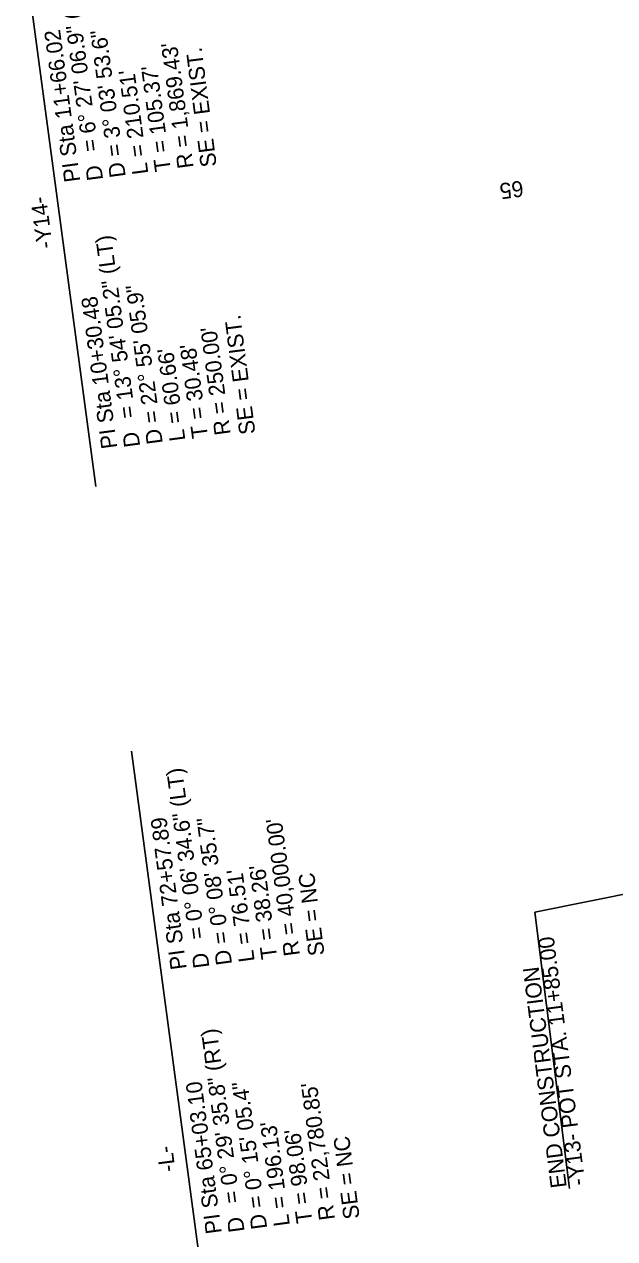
# Model space of a CAD drawing. Extents: x 2367848 to 2369479, y 800728 to 808616.
# Drawn here: x 2368020 to 2368279, y 806311 to 806844 of the extents above; entities that cross this region are included whole.
import ezdxf

# ---------------------------------------------------------------- set-up
doc = ezdxf.new("R2010")
doc.units = 0
for name, color, linetype in [('Prop Dimension', 7, 'Continuous'), ('Prop Horizontal Alignment Curve and Spiral Data', 7, 'Continuous'), ('Prop Horizontal Alignment Station Label', 7, 'Continuous'), ('Prop Horizontal Alignment Tick Label', 7, 'Continuous')]:
    doc.layers.add(name, color=color, linetype=linetype)

msp = doc.modelspace()

# ---------------------------------------------------------------- linework, layer by layer
at = {"layer": 'Prop Dimension'}
for p, q in [((2368243.84, 806454.37), (2368506.62, 806506.79)), ((2368258.94, 806333.08), (2368243.84, 806454.37))]:
    msp.add_line(p, q, dxfattribs=at)
at = {"layer": 'Prop Horizontal Alignment Station Label'}
for p, q in [((2368051.38, 806640.96), (2368020.01, 806874.54)), ((2368111.64, 806192.13), (2368066.96, 806524.93))]:
    msp.add_line(p, q, dxfattribs=at)

# ---------------------------------------------------------------- texts
at = {"layer": 'Prop Dimension'}
for s, p in [('-Y13- POT STA. 11+85.00', (2368265.96, 806334.81)), ('END CONSTRUCTION', (2368257.78, 806333.77))]:
    msp.add_text(s, height=7, rotation=97.2784, dxfattribs=at).set_placement(p)
at = {"layer": 'Prop Horizontal Alignment Curve and Spiral Data'}
for s, rotation, p in [('= 6%%d 27\' 06.9" (LT)', 97.6477, (2368052.58, 806788.27)), ('PI Sta 11+66.02', 97.6477, (2368044.58, 806774.91)), ('D = 3%%d 03\' 53.6"', 97.6477, (2368064.49, 806776.91)), ("R = 1,869.43'", 97.6477, (2368094.23, 806780.9)), ('SE = EXIST.', 97.2784, (2368104.37, 806781.53)), ("T = 105.37'", 97.6477, (2368084.31, 806779.57)), ("L = 210.51'", 97.6477, (2368074.4, 806778.24)), ('D', 97.6477, (2368054.58, 806775.58)), ('-Y14-', 97.4901, (2368032.53, 806745.76)), ('= 13%%d 54\' 05.2" (LT)', 97.6477, (2368068.81, 806671.34)), ('D = 22%%d 55\' 05.9"', 97.6477, (2368080.72, 806659.97)), ('PI Sta 10+30.48', 97.6477, (2368060.81, 806657.98)), ('SE = EXIST.', 97.2784, (2368121.33, 806664.23)), ("R = 250.00'", 97.6477, (2368110.46, 806663.96)), ("T = 30.48'", 97.6477, (2368100.55, 806662.63)), ("L = 60.66'", 97.6477, (2368090.63, 806661.3)), ('D', 97.6477, (2368070.81, 806658.64)), ('= 0%%d 06\' 34.6" (LT)', 97.6477, (2368099.18, 806442.89)), ('PI Sta 72+57.89', 97.6477, (2368091.18, 806429.54)), ('D = 0%%d 08\' 35.7"', 97.6477, (2368111.1, 806431.53)), ("R = 40,000.00'", 97.6477, (2368140.83, 806435.52)), ("L = 76.51'", 97.6477, (2368121.01, 806432.86)), ("T = 38.26'", 97.6477, (2368130.92, 806434.19)), ('SE = NC', 97.2784, (2368151.63, 806435.61)), ('D', 97.6477, (2368101.18, 806430.2)), ('= 0%%d 29\' 35.8" (RT)', 97.6477, (2368114.59, 806327.04)), ('PI Sta 65+03.10', 97.6477, (2368106.59, 806313.68)), ('D = 0%%d 15\' 05.4"', 97.6477, (2368126.5, 806315.68)), ("R = 22,780.85'", 97.6477, (2368156.24, 806319.67)), ("L = 196.13'", 97.6477, (2368136.42, 806317.01)), ("T = 98.06'", 97.6477, (2368146.33, 806318.34)), ('SE = NC', 97.2784, (2368167.01, 806320.12)), ('-L-', 97.4901, (2368086.31, 806340.81)), ('D', 97.6477, (2368116.59, 806314.34))]:
    msp.add_text(s, height=7, rotation=rotation, dxfattribs=at).set_placement(p)
at = {"layer": 'Prop Horizontal Alignment Tick Label'}
msp.add_text('65', height=7, rotation=187.5629, dxfattribs=at).set_placement((2368238.3, 806775.2))

doc.saveas('drawing.dxf')
